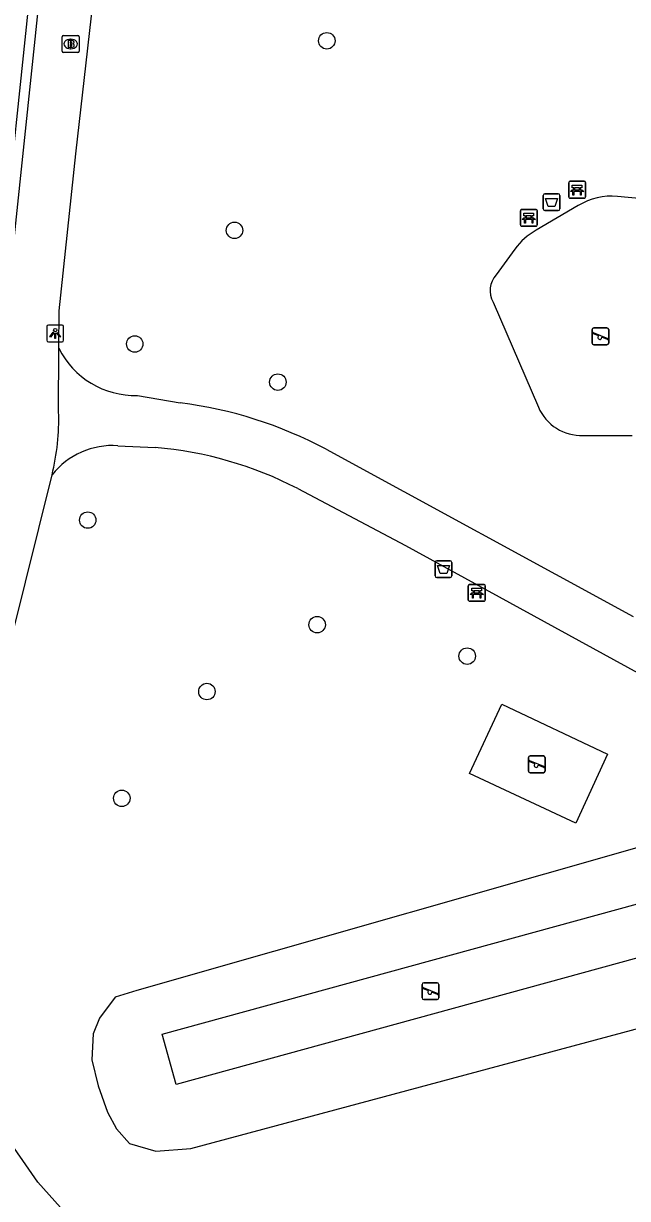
# Model space of a CAD drawing. Extents: x 162026 to 163499, y 387297 to 388169.
# Drawn here: x 162549.8 to 162585.7, y 387629 to 387698.8 of the extents above; entities that cross this region are included whole.
import ezdxf

# ---------------------------------------------------------------- set-up
doc = ezdxf.new("R2010")
doc.units = 0
for name, color, linetype in [('IMGEO_Afvalbak', 7, 'Continuous'), ('IMGEO_Bank', 7, 'Continuous'), ('IMGEO_Boom', 7, 'Continuous'), ('IMGEO_Brandkraan', 7, 'Continuous'), ('IMGEO_Groenvoorziening', 7, 'Continuous'), ('IMGEO_Haag', 7, 'Continuous'), ('IMGEO_Hek', 7, 'Continuous'), ('IMGEO_Lichtpunt', 7, 'Continuous'), ('IMGEO_Speelvoorziening', 7, 'Continuous'), ('IMGEO_Voetpad_halfverhard', 7, 'Continuous'), ('IMGEO_Voetpad_open', 7, 'Continuous')]:
    doc.layers.add(name, color=color, linetype=linetype)

msp = doc.modelspace()

# ---------------------------------------------------------------- linework, layer by layer
at = {"layer": 'IMGEO_Afvalbak'}
for p, q in [((162580.691, 387687.768), (162580.691, 387688.568)), ((162580.691, 387688.568), (162580.691, 387687.768)), ((162580.791, 387688.668), (162581.581, 387688.668)), ((162581.581, 387688.668), (162580.791, 387688.668)), ((162581.681, 387688.568), (162581.681, 387687.768)), ((162581.681, 387687.768), (162581.681, 387688.568)), ((162581.581, 387687.668), (162580.791, 387687.668)), ((162580.791, 387687.668), (162581.581, 387687.668)), ((162574.271, 387665.965), (162574.271, 387666.765)), ((162574.271, 387666.765), (162574.271, 387665.965)), ((162574.371, 387666.865), (162575.161, 387666.865)), ((162575.161, 387666.865), (162574.371, 387666.865)), ((162575.261, 387666.765), (162575.261, 387665.965)), ((162575.261, 387665.965), (162575.261, 387666.765)), ((162575.161, 387665.865), (162574.371, 387665.865)), ((162574.371, 387665.865), (162575.161, 387665.865))]:
    msp.add_line(p, q, dxfattribs=at)
for points in [[(162580.834, 387688.382), (162581.538, 387688.382), (162581.389, 387687.912), (162580.983, 387687.912), (162580.834, 387688.382)], [(162574.414, 387666.579), (162575.118, 387666.579), (162574.969, 387666.109), (162574.563, 387666.109), (162574.414, 387666.579)]]:
    msp.add_lwpolyline(points, dxfattribs=at)
for centre, start, end in [((162580.791, 387688.568), 90, 180), ((162580.791, 387688.568), 90, 180), ((162581.581, 387688.568), 0, 90), ((162581.581, 387688.568), 360, 90), ((162580.791, 387687.768), 180, 270), ((162580.791, 387687.768), 180, 270), ((162581.581, 387687.768), 270, 0), ((162581.581, 387687.768), 270, 0), ((162574.371, 387666.765), 90, 180), ((162574.371, 387666.765), 90, 180), ((162575.161, 387666.765), 0, 90), ((162575.161, 387666.765), 360, 90), ((162574.371, 387665.965), 180, 270), ((162574.371, 387665.965), 180, 270), ((162575.161, 387665.965), 270, 0), ((162575.161, 387665.965), 270, 0)]:
    msp.add_arc(centre, 0.1, start, end, dxfattribs=at)
at = {"layer": 'IMGEO_Bank'}
for p, q in [((162582.203, 387688.483), (162582.203, 387689.324)), ((162582.203, 387689.324), (162582.203, 387688.483)), ((162582.278, 387689.408), (162583.119, 387689.408)), ((162583.119, 387689.408), (162582.278, 387689.408)), ((162582.9, 387688.806), (162582.507, 387688.806)), ((162582.512, 387688.914), (162582.512, 387689.02)), ((162582.556, 387689.02), (162582.556, 387688.914)), ((162582.844, 387689.026), (162582.562, 387689.026)), ((162582.562, 387688.908), (162582.844, 387688.908)), ((162582.85, 387688.914), (162582.85, 387689.02)), ((162582.894, 387689.02), (162582.894, 387688.914)), ((162583.203, 387689.333), (162583.203, 387688.492)), ((162583.203, 387688.492), (162583.203, 387689.333)), ((162583.128, 387688.408), (162582.287, 387688.408)), ((162582.287, 387688.408), (162583.128, 387688.408)), ((162579.332, 387686.815), (162579.332, 387687.656)), ((162579.332, 387687.656), (162579.332, 387686.815)), ((162579.407, 387687.74), (162580.248, 387687.74)), ((162580.248, 387687.74), (162579.407, 387687.74)), ((162580.332, 387687.665), (162580.332, 387686.824)), ((162580.332, 387686.824), (162580.332, 387687.665)), ((162580.257, 387686.74), (162579.416, 387686.74)), ((162579.416, 387686.74), (162580.257, 387686.74)), ((162580.029, 387687.138), (162579.636, 387687.138)), ((162579.641, 387687.246), (162579.641, 387687.352)), ((162579.685, 387687.352), (162579.685, 387687.246)), ((162579.973, 387687.358), (162579.691, 387687.358)), ((162579.691, 387687.24), (162579.973, 387687.24)), ((162579.979, 387687.246), (162579.979, 387687.352)), ((162580.023, 387687.352), (162580.023, 387687.246)), ((162576.242, 387664.526), (162576.242, 387665.367)), ((162576.242, 387665.367), (162576.242, 387664.526)), ((162576.317, 387665.451), (162577.158, 387665.451)), ((162577.158, 387665.451), (162576.317, 387665.451)), ((162576.551, 387664.957), (162576.551, 387665.063)), ((162576.595, 387665.063), (162576.595, 387664.957)), ((162576.883, 387665.069), (162576.601, 387665.069)), ((162576.889, 387664.957), (162576.889, 387665.063)), ((162576.933, 387665.063), (162576.933, 387664.957)), ((162577.242, 387665.376), (162577.242, 387664.535)), ((162577.242, 387664.535), (162577.242, 387665.376)), ((162577.167, 387664.451), (162576.326, 387664.451)), ((162576.326, 387664.451), (162577.167, 387664.451)), ((162576.939, 387664.849), (162576.546, 387664.849)), ((162576.601, 387664.951), (162576.883, 387664.951))]:
    msp.add_line(p, q, dxfattribs=at)
for points in [[(162582.45, 387688.806), (162582.308, 387688.806), (162582.42, 387688.908), (162582.506, 387688.908)], [(162582.506, 387689.026), (162582.42, 387689.026), (162582.42, 387689.187), (162582.983, 387689.187), (162582.983, 387689.026), (162582.9, 387689.026)], [(162582.5, 387688.799), (162582.5, 387688.592), (162582.457, 387688.592), (162582.457, 387688.799)], [(162582.9, 387688.908), (162582.983, 387688.908), (162583.095, 387688.806), (162582.956, 387688.806)], [(162582.95, 387688.799), (162582.95, 387688.592), (162582.906, 387688.592), (162582.906, 387688.799)], [(162579.635, 387687.358), (162579.549, 387687.358), (162579.549, 387687.519), (162580.112, 387687.519), (162580.112, 387687.358), (162580.029, 387687.358)], [(162579.579, 387687.138), (162579.437, 387687.138), (162579.549, 387687.24), (162579.635, 387687.24)], [(162579.629, 387687.131), (162579.629, 387686.924), (162579.586, 387686.924), (162579.586, 387687.131)], [(162580.029, 387687.24), (162580.112, 387687.24), (162580.224, 387687.138), (162580.085, 387687.138)], [(162580.079, 387687.131), (162580.079, 387686.924), (162580.035, 387686.924), (162580.035, 387687.131)], [(162576.545, 387665.069), (162576.459, 387665.069), (162576.459, 387665.23), (162577.022, 387665.23), (162577.022, 387665.069), (162576.939, 387665.069)], [(162576.489, 387664.849), (162576.347, 387664.849), (162576.459, 387664.951), (162576.545, 387664.951)], [(162576.539, 387664.842), (162576.539, 387664.635), (162576.496, 387664.635), (162576.496, 387664.842)], [(162576.939, 387664.951), (162577.022, 387664.951), (162577.134, 387664.849), (162576.995, 387664.849)], [(162576.989, 387664.842), (162576.989, 387664.635), (162576.945, 387664.635), (162576.945, 387664.842)]]:
    msp.add_lwpolyline(points, dxfattribs=at)
for centre, radius, start, end in [((162582.281, 387689.33), 0.0779, 92.4484, 184.28452), ((162582.281, 387689.33), 0.0779, 92.4484, 184.28452), ((162582.45, 387688.799), 0.00671, 2.89567, 87.10433), ((162582.507, 387688.799), 0.00671, 92.89567, 177.10433), ((162582.505, 387689.019), 0.00671, 2.89567, 87.10433), ((162582.505, 387688.915), 0.00671, 272.89567, 357.10433), ((162582.562, 387689.019), 0.00671, 92.89567, 177.10433), ((162582.562, 387688.915), 0.00671, 182.89567, 267.10433), ((162582.844, 387689.019), 0.00671, 2.89567, 87.10433), ((162582.844, 387688.915), 0.00671, 272.89567, 357.10433), ((162582.901, 387689.019), 0.00671, 92.89567, 177.10433), ((162582.901, 387688.915), 0.00671, 182.89567, 267.10433), ((162582.899, 387688.799), 0.00671, 2.89567, 87.10433), ((162582.956, 387688.799), 0.00671, 92.89567, 177.10433), ((162583.125, 387689.33), 0.0779, 2.4484, 94.28452), ((162583.125, 387689.33), 0.0779, 2.4484, 94.28452), ((162582.281, 387688.486), 0.0779, 182.4484, 274.28452), ((162582.281, 387688.486), 0.0779, 182.4484, 274.28452), ((162583.125, 387688.486), 0.0779, 272.4484, 4.28452), ((162583.125, 387688.486), 0.0779, 272.4484, 4.28452), ((162579.41, 387687.662), 0.0779, 92.4484, 184.28452), ((162579.41, 387687.662), 0.0779, 92.4484, 184.28452), ((162580.254, 387687.662), 0.0779, 2.4484, 94.28452), ((162580.254, 387687.662), 0.0779, 2.4484, 94.28452), ((162579.41, 387686.818), 0.0779, 182.4484, 274.28452), ((162579.41, 387686.818), 0.0779, 182.4484, 274.28452), ((162579.579, 387687.131), 0.00671, 2.89567, 87.10433), ((162579.636, 387687.131), 0.00671, 92.89567, 177.10433), ((162579.634, 387687.351), 0.00671, 2.89567, 87.10433), ((162579.634, 387687.247), 0.00671, 272.89567, 357.10433), ((162579.691, 387687.351), 0.00671, 92.89567, 177.10433), ((162579.691, 387687.247), 0.00671, 182.89567, 267.10433), ((162579.973, 387687.351), 0.00671, 2.89567, 87.10433), ((162579.973, 387687.247), 0.00671, 272.89567, 357.10433), ((162580.03, 387687.351), 0.00671, 92.89567, 177.10433), ((162580.03, 387687.247), 0.00671, 182.89567, 267.10433), ((162580.028, 387687.131), 0.00671, 2.89567, 87.10433), ((162580.085, 387687.131), 0.00671, 92.89567, 177.10433), ((162580.254, 387686.818), 0.0779, 272.4484, 4.28452), ((162580.254, 387686.818), 0.0779, 272.4484, 4.28452), ((162576.32, 387665.373), 0.0779, 92.4484, 184.28452), ((162576.32, 387665.373), 0.0779, 92.4484, 184.28452), ((162576.544, 387665.062), 0.00671, 2.89567, 87.10433), ((162576.601, 387665.062), 0.00671, 92.89567, 177.10433), ((162576.883, 387665.062), 0.00671, 2.89567, 87.10433), ((162576.94, 387665.062), 0.00671, 92.89567, 177.10433), ((162577.164, 387665.373), 0.0779, 2.4484, 94.28452), ((162577.164, 387665.373), 0.0779, 2.4484, 94.28452), ((162576.32, 387664.529), 0.0779, 182.4484, 274.28452), ((162576.32, 387664.529), 0.0779, 182.4484, 274.28452), ((162576.489, 387664.842), 0.00671, 2.89567, 87.10433), ((162576.546, 387664.842), 0.00671, 92.89567, 177.10433), ((162576.544, 387664.958), 0.00671, 272.89567, 357.10433), ((162576.601, 387664.958), 0.00671, 182.89567, 267.10433), ((162576.883, 387664.958), 0.00671, 272.89567, 357.10433), ((162576.94, 387664.958), 0.00671, 182.89567, 267.10433), ((162576.938, 387664.842), 0.00671, 2.89567, 87.10433), ((162576.995, 387664.842), 0.00671, 92.89567, 177.10433), ((162577.164, 387664.529), 0.0779, 272.4484, 4.28452), ((162577.164, 387664.529), 0.0779, 272.4484, 4.28452)]:
    msp.add_arc(centre, radius, start, end, dxfattribs=at)
at = {"layer": 'IMGEO_Boom'}
for centre in [(162567.837, 387697.758), (162562.354, 387686.493), (162556.428, 387679.743), (162564.929, 387677.475), (162553.636, 387669.277), (162567.262, 387663.061), (162576.175, 387661.193), (162560.715, 387659.09), (162555.659, 387652.747)]:
    msp.add_circle(centre, 0.489, dxfattribs=at)
at = {"layer": 'IMGEO_Brandkraan'}
for p, q in [((162552.122, 387697.143), (162552.122, 387697.995)), ((162552.197, 387698.069), (162553.049, 387698.069)), ((162553.123, 387697.995), (162553.123, 387697.143)), ((162552.633, 387697.289), (162552.608, 387697.289)), ((162552.61, 387697.849), (162552.635, 387697.849)), ((162553.049, 387697.069), (162552.197, 387697.069))]:
    msp.add_line(p, q, dxfattribs=at)
for points in [[(162552.122, 387697.143), (162552.122, 387697.995)], [(162552.197, 387698.069), (162553.049, 387698.069)], [(162553.123, 387697.995), (162553.123, 387697.143)], [(162552.47, 387697.769), (162552.47, 387697.369), (162552.683, 387697.369)], [(162552.701, 387697.769), (162552.47, 387697.769)], [(162552.649, 387697.688), (162552.595, 387697.688), (162552.595, 387697.612)], [(162552.595, 387697.612), (162552.648, 387697.612)], [(162552.657, 387697.536), (162552.595, 387697.536), (162552.595, 387697.455)], [(162552.595, 387697.455), (162552.657, 387697.455)], [(162553.049, 387697.069), (162552.197, 387697.069)]]:
    msp.add_lwpolyline(points, dxfattribs=at)
for centre, radius, start, end in [((162552.199, 387697.993), 0.0765, 91.55205, 178.44795), ((162552.199, 387697.993), 0.0765, 91.55205, 178.44795), ((162553.047, 387697.993), 0.0765, 1.55205, 88.44795), ((162553.047, 387697.993), 0.0765, 1.55205, 88.44795), ((162552.65, 387697.65), 0.0379, 267.82845, 90.93552), ((162552.658, 387697.495), 0.0404, 269.87594, 90.50774), ((162552.689, 387697.62), 0.251, 268.66757, 293.53466), ((162552.705, 387697.624), 0.145, 59.4692, 91.53667), ((162552.73, 387697.671), 0.0922, 285.51372, 58.15012), ((162552.735, 387697.479), 0.105, 301.31148, 78.98903), ((162552.199, 387697.145), 0.0765, 181.55205, 268.44795), ((162552.199, 387697.145), 0.0765, 181.55205, 268.44795), ((162553.047, 387697.145), 0.0765, 271.55205, 358.44795), ((162553.047, 387697.145), 0.0765, 271.55205, 358.44795)]:
    msp.add_arc(centre, radius, start, end, dxfattribs=at)
for centre, major_axis, ratio, start_param, end_param in [((162552.609, 387697.569), (-0.387, 0.002), 0.722429, 4.712389, 7.853982), ((162552.634, 387697.569), (-0.39, 0.002), 0.717154, 1.570796, 4.712389)]:
    msp.add_ellipse(centre, major_axis=major_axis, ratio=ratio, start_param=start_param, end_param=end_param, dxfattribs=at)
at = {"layer": 'IMGEO_Groenvoorziening'}
for points in [[(162587.438, 387688.286), (162585.101, 387688.514)], [(162582.767, 387687.97), (162580.267, 387686.508)], [(162579.009, 387685.378), (162577.891, 387683.85)], [(162577.715, 387682.23), (162580.403, 387675.979)], [(162583.069, 387674.305), (162585.978, 387674.305)], [(162582.624, 387651.27), (162576.321, 387654.219), (162578.226, 387658.341), (162584.512, 387655.371), (162582.624, 387651.27)], [(162588.886, 387650.546), (162556.547, 387641.317), (162555.267, 387640.929), (162554.337, 387639.689), (162553.949, 387638.758), (162553.872, 387637.207), (162554.259, 387635.656), (162554.802, 387634.105), (162555.345, 387633.097), (162556.121, 387632.244), (162557.672, 387631.778), (162559.765, 387631.933), (162588.886, 387639.766)], [(162588.74, 387647.14), (162589.558, 387644.159), (162558.885, 387635.74), (162558.067, 387638.722), (162588.74, 387647.14)], [(162557.092, 387622.773), (162550.682, 387629.937), (162546.625, 387635.733)]]:
    msp.add_lwpolyline(points, dxfattribs=at)
for centre, radius, start, end in [((162584.766, 387684.672), 3.856, 85.01589, 121.22421), ((162582.375, 387682.896), 4.182, 120.26635, 143.59726), ((162578.93, 387682.918), 1.396, 138.08429, 209.51489), ((162582.971, 387677.109), 2.806, 203.75359, 271.99641)]:
    msp.add_arc(centre, radius, start, end, dxfattribs=at)
at = {"layer": 'IMGEO_Haag'}
msp.add_lwpolyline([(162552.467, 387722.453), (162548.298, 387682.657)], dxfattribs=at)
at = {"layer": 'IMGEO_Hek'}
msp.add_lwpolyline([(162557.092, 387622.773), (162550.682, 387629.937), (162546.625, 387635.733)], dxfattribs=at)
at = {"layer": 'IMGEO_Lichtpunt'}
for p, q in [((162551.206, 387680.771), (162551.206, 387679.964)), ((162551.206, 387680.771), (162551.206, 387679.964)), ((162552.108, 387680.866), (162551.3, 387680.866)), ((162552.108, 387680.866), (162551.3, 387680.866)), ((162552.202, 387679.964), (162552.202, 387680.771)), ((162552.202, 387679.964), (162552.202, 387680.771)), ((162551.3, 387679.87), (162552.108, 387679.87)), ((162551.3, 387679.87), (162552.108, 387679.87))]:
    msp.add_line(p, q, dxfattribs=at)
for points in [[(162551.58, 387680.435), (162551.619, 387680.407), (162551.431, 387680.145), (162551.393, 387680.172), (162551.58, 387680.435)], [(162551.792, 387680.407), (162551.83, 387680.434), (162552.017, 387680.172), (162551.978, 387680.144), (162551.792, 387680.407)], [(162551.682, 387680.387), (162551.729, 387680.387), (162551.729, 387680.065), (162551.682, 387680.065), (162551.682, 387680.387)]]:
    msp.add_lwpolyline(points, dxfattribs=at)
msp.add_circle((162551.705, 387680.569), 0.0994, dxfattribs=at)
for centre, start, end in [((162551.3, 387680.771), 90, 180), ((162551.3, 387680.771), 90, 180), ((162552.108, 387680.771), 0, 90), ((162552.108, 387680.771), 0, 90), ((162551.3, 387679.964), 180, 270), ((162551.3, 387679.964), 180, 270), ((162552.108, 387679.964), 270, 0), ((162552.108, 387679.964), 270, 360)]:
    msp.add_arc(centre, 0.0946, start, end, dxfattribs=at)
at = {"layer": 'IMGEO_Speelvoorziening'}
for p, q in [((162583.589, 387679.793), (162583.589, 387680.593)), ((162583.589, 387680.593), (162583.589, 387679.793)), ((162583.658, 387680.418), (162584.534, 387680.065)), ((162583.689, 387680.693), (162584.479, 387680.693)), ((162584.479, 387680.693), (162583.689, 387680.693)), ((162584.579, 387680.593), (162584.579, 387679.793)), ((162584.579, 387679.793), (162584.579, 387680.593)), ((162583.972, 387680.221), (162583.633, 387680.358)), ((162584.51, 387680.005), (162584.17, 387680.142)), ((162584.479, 387679.693), (162583.689, 387679.693)), ((162583.689, 387679.693), (162584.479, 387679.693)), ((162579.813, 387654.366), (162579.813, 387655.166)), ((162579.813, 387655.166), (162579.813, 387654.366)), ((162580.196, 387654.794), (162579.857, 387654.931)), ((162579.882, 387654.991), (162580.758, 387654.638)), ((162579.913, 387655.266), (162580.703, 387655.266)), ((162580.703, 387655.266), (162579.913, 387655.266)), ((162580.734, 387654.578), (162580.394, 387654.715)), ((162580.803, 387655.166), (162580.803, 387654.366)), ((162580.803, 387654.366), (162580.803, 387655.166)), ((162580.703, 387654.266), (162579.913, 387654.266)), ((162579.913, 387654.266), (162580.703, 387654.266)), ((162573.496, 387640.882), (162573.496, 387641.682)), ((162573.496, 387641.682), (162573.496, 387640.882)), ((162573.879, 387641.31), (162573.54, 387641.447)), ((162573.565, 387641.507), (162574.441, 387641.154)), ((162573.596, 387641.782), (162574.386, 387641.782)), ((162574.386, 387641.782), (162573.596, 387641.782)), ((162574.486, 387641.682), (162574.486, 387640.882)), ((162574.486, 387640.882), (162574.486, 387641.682)), ((162574.386, 387640.782), (162573.596, 387640.782)), ((162573.596, 387640.782), (162574.386, 387640.782)), ((162574.417, 387641.094), (162574.077, 387641.231))]:
    msp.add_line(p, q, dxfattribs=at)
for centre, radius, start, end in [((162583.689, 387680.593), 0.1, 90, 180), ((162583.689, 387680.593), 0.1, 90, 180), ((162583.646, 387680.388), 0.0327, 68.07798, 248.07798), ((162584.479, 387680.593), 0.1, 0, 90), ((162584.479, 387680.593), 0.1, 360, 90), ((162583.689, 387679.793), 0.1, 180, 270), ((162583.689, 387679.793), 0.1, 180, 270), ((162584.051, 387680.131), 0.12, 130.99278, 5.16318), ((162584.479, 387679.793), 0.1, 270, 0), ((162584.479, 387679.793), 0.1, 270, 0), ((162584.522, 387680.035), 0.0327, 248.07798, 68.07798), ((162579.913, 387655.166), 0.1, 90, 180), ((162579.913, 387655.166), 0.1, 90, 180), ((162579.87, 387654.961), 0.0327, 68.07798, 248.07798), ((162580.275, 387654.704), 0.12, 130.99278, 5.16318), ((162580.703, 387655.166), 0.1, 0, 90), ((162580.703, 387655.166), 0.1, 360, 90), ((162580.746, 387654.608), 0.0327, 248.07798, 68.07798), ((162579.913, 387654.366), 0.1, 180, 270), ((162579.913, 387654.366), 0.1, 180, 270), ((162580.703, 387654.366), 0.1, 270, 0), ((162580.703, 387654.366), 0.1, 270, 0), ((162573.596, 387641.682), 0.1, 90, 180), ((162573.596, 387641.682), 0.1, 90, 180), ((162573.553, 387641.477), 0.0327, 68.07798, 248.07798), ((162573.958, 387641.22), 0.12, 130.99278, 5.16318), ((162574.386, 387641.682), 0.1, 0, 90), ((162574.386, 387641.682), 0.1, 360, 90), ((162573.596, 387640.882), 0.1, 180, 270), ((162573.596, 387640.882), 0.1, 180, 270), ((162574.386, 387640.882), 0.1, 270, 0), ((162574.386, 387640.882), 0.1, 270, 0), ((162574.429, 387641.124), 0.0327, 248.07798, 68.07798)]:
    msp.add_arc(centre, radius, start, end, dxfattribs=at)
at = {"layer": 'IMGEO_Voetpad_halfverhard'}
for points in [[(162556.592, 387676.687), (162559.128, 387676.239)], [(162555.424, 387673.699), (162557.648, 387673.585)], [(162567.79, 387673.485), (162586.025, 387663.552)], [(162566.106, 387671.146), (162572.504, 387667.761), (162612.46, 387645.859)]]:
    msp.add_lwpolyline(points, dxfattribs=at)
for centre, radius, start, end in [((162556.45, 387681.755), 5.07, 206.57018, 271.60327), ((162556.05, 387651.558), 24.872, 61.83415, 82.89072), ((162555.122, 387669.097), 4.612, 86.2457, 141.45061), ((162555.835, 387651.414), 22.245, 62.5026, 85.32587)]:
    msp.add_arc(centre, radius, start, end, dxfattribs=at)
at = {"layer": 'IMGEO_Voetpad_open'}
for points in [[(162551.916, 387679.487), (162551.943, 387681.719), (162552.93, 387691.041), (162556.5, 387722.445), (162557.548, 387732.888), (162558.519, 387741.927)], [(162553.062, 387722.386), (162548.894, 387682.591)], [(162551.907, 387675.71), (162551.916, 387679.487)], [(162543.584, 387640.08), (162551.515, 387671.971)]]:
    msp.add_lwpolyline(points, dxfattribs=at)
msp.add_arc((162538.123, 387675.265), 13.791, 346.18084, 1.84901, dxfattribs=at)

doc.saveas('drawing.dxf')
